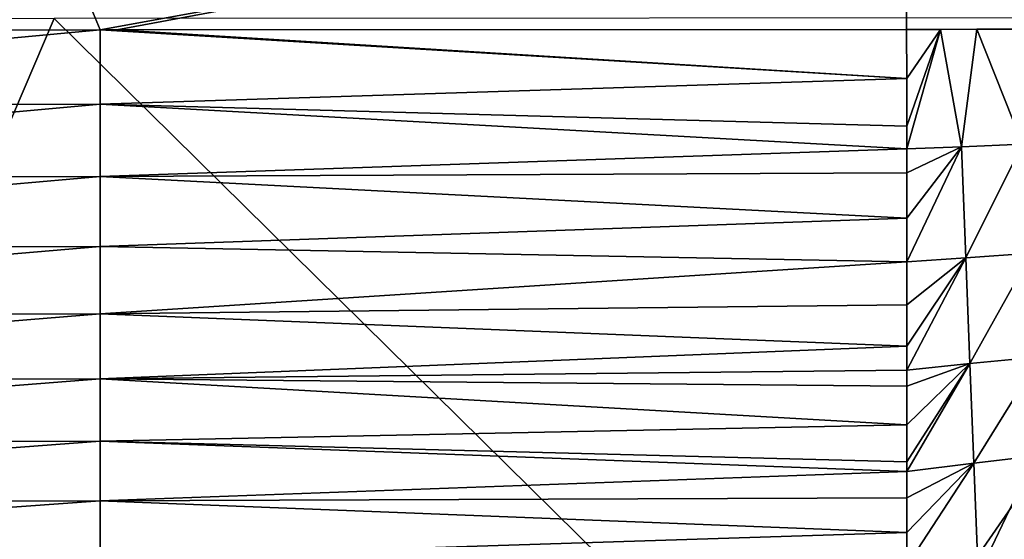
# Model space of a CAD drawing. Header units: metres. Extents: x -105 to 105, y -68 to 103.
# Tile 347 of 416: x 79.54 to 85.96, y 41.59 to 44.98. Entities that reach past the tile are written whole.
import ezdxf

# ---------------------------------------------------------------- set-up
doc = ezdxf.new("R2010")
doc.units = ezdxf.units.M
doc.layers.add('solid_FIT-BATH-150_SW0001_01', color=7, linetype='CONTINUOUS')

msp = doc.modelspace()

# ---------------------------------------------------------------- linework, layer by layer
at = {"layer": 'solid_FIT-BATH-150_SW0001_01'}
for points in [[(87.255447, 45.88916, -19.914732), (87.256821, 44.926781, -19.817616), (85.322731, 45.865215, -20.020727)], [(80.066818, 44.909256, -20.218285), (79.70845, 45.771698, -20.31671), (85.322731, 45.865215, -20.020727)], [(80.17675, 44.909386, -20.212362), (80.066818, 44.909256, -20.218285), (85.322731, 45.865215, -20.020727)], [(80.17675, 44.909386, -20.212362), (85.322731, 45.865215, -20.020727), (85.322731, 44.912197, -19.926907)], [(85.322731, 45.865215, -20.020727), (87.256821, 44.926781, -19.817616), (87.232101, 44.92627, -19.818995)], [(85.322731, 45.865215, -20.020727), (87.232101, 44.92627, -19.818995), (86.823723, 44.91951, -19.841867)], [(85.322731, 45.865215, -20.020727), (86.823723, 44.91951, -19.841867), (86.420326, 44.915333, -19.864613)], [(85.322731, 45.865215, -20.020727), (86.420326, 44.915333, -19.864613), (85.322731, 44.912197, -19.926907)], [(74.727814, 44.900005, -20.496908), (74.094162, 45.665112, -20.593977), (79.70845, 45.771698, -20.31671)], [(75.070442, 44.900757, -20.479559), (74.727814, 44.900005, -20.496908), (79.70845, 45.771698, -20.31671)], [(80.066818, 44.909256, -20.218285), (75.070442, 44.900757, -20.479559), (79.70845, 45.771698, -20.31671)], [(77.545891, 39.778316, 16.452906), (79.768669, 44.983898, 16.469151), (72.013168, 44.980434, 16.395521)], [(77.545891, 39.778316, 16.452906), (85.039665, 39.784367, 16.539719), (79.768669, 44.983898, 16.469151)], [(85.039665, 39.784367, 16.539719), (87.52417, 44.988106, 16.558586), (79.768669, 44.983898, 16.469151)], [(85.039665, 39.784367, 16.539719), (92.533432, 39.791576, 16.643263), (87.52417, 44.988106, 16.558586)], [(80.17675, 44.909386, -20.212362), (85.322731, 44.912197, -19.926907), (85.322823, 44.592186, -19.886858)], [(85.322731, 44.912197, -19.926907), (86.420326, 44.915333, -19.864613), (86.029549, 44.913139, -19.886747)], [(85.322731, 44.912197, -19.926907), (86.029549, 44.913139, -19.886747), (85.543739, 44.91227, -19.914351)], [(85.322823, 44.592186, -19.886858), (85.322731, 44.912197, -19.926907), (85.543739, 44.91227, -19.914351)], [(85.322899, 44.280556, -19.842897), (85.322823, 44.592186, -19.886858), (85.543739, 44.91227, -19.914351)], [(85.322899, 44.280556, -19.842897), (85.543739, 44.91227, -19.914351), (85.322937, 44.133129, -19.820248)], [(85.543739, 44.91227, -19.914351), (85.679634, 44.147038, -19.801828), (85.322937, 44.133129, -19.820248)], [(85.543739, 44.91227, -19.914351), (86.029549, 44.913139, -19.886747), (85.780403, 44.912502, -19.900898)], [(85.543739, 44.91227, -19.914351), (85.780403, 44.912502, -19.900898), (85.679634, 44.147038, -19.801828)], [(85.780403, 44.912502, -19.900898), (86.077812, 44.163918, -19.781158), (85.679634, 44.147038, -19.801828)], [(85.780403, 44.912502, -19.900898), (86.029549, 44.913139, -19.886747), (86.077812, 44.163918, -19.781158)], [(80.066818, 44.909256, -20.218285), (74.727814, 44.900005, -20.496908), (75.070442, 44.900757, -20.479559)], [(74.729065, 44.412037, -20.442823), (74.727814, 44.900005, -20.496908), (80.066818, 44.909256, -20.218285)], [(74.729065, 44.412037, -20.442823), (80.066818, 44.909256, -20.218285), (80.06723, 44.423527, -20.159931)], [(80.17675, 44.909386, -20.212362), (85.322823, 44.592186, -19.886858), (80.066818, 44.909256, -20.218285)], [(80.06723, 44.423527, -20.159931), (80.066818, 44.909256, -20.218285), (85.322823, 44.592186, -19.886858)], [(80.06723, 44.423527, -20.159931), (85.322823, 44.592186, -19.886858), (85.322899, 44.280556, -19.842897)], [(74.729065, 43.939747, -20.379559), (80.06723, 44.423527, -20.159931), (80.06723, 43.952736, -20.091955)], [(74.729065, 43.939747, -20.379559), (74.729065, 44.412037, -20.442823), (80.06723, 44.423527, -20.159931)], [(80.06723, 44.423527, -20.159931), (85.322899, 44.280556, -19.842897), (85.322937, 44.133129, -19.820248)], [(80.06723, 43.952736, -20.091955), (80.06723, 44.423527, -20.159931), (85.322937, 44.133129, -19.820248)], [(85.322968, 43.977329, -19.794922), (85.322937, 44.133129, -19.820248), (85.679634, 44.147038, -19.801828)], [(85.323013, 43.682537, -19.742817), (85.322968, 43.977329, -19.794922), (85.679634, 44.147038, -19.801828)], [(85.323051, 43.396111, -19.686451), (85.323013, 43.682537, -19.742817), (85.679634, 44.147038, -19.801828)], [(85.679634, 44.147038, -19.801828), (85.707939, 43.422474, -19.668764), (85.323051, 43.396111, -19.686451)], [(85.679634, 44.147038, -19.801828), (86.077812, 44.163918, -19.781158), (85.707939, 43.422474, -19.668764)], [(86.077812, 44.163918, -19.781158), (86.135857, 43.453884, -19.64924), (85.707939, 43.422474, -19.668764)], [(80.06723, 43.952736, -20.091955), (85.322937, 44.133129, -19.820248), (85.322968, 43.977329, -19.794922)], [(74.729065, 43.483528, -20.306244), (80.06723, 43.952736, -20.091955), (80.06723, 43.497383, -20.013536)], [(74.729065, 43.483528, -20.306244), (74.729065, 43.939747, -20.379559), (80.06723, 43.952736, -20.091955)], [(80.06723, 43.952736, -20.091955), (85.322968, 43.977329, -19.794922), (85.323013, 43.682537, -19.742817)], [(80.06723, 43.497383, -20.013536), (80.06723, 43.952736, -20.091955), (85.323013, 43.682537, -19.742817)], [(80.06723, 43.497383, -20.013536), (85.323013, 43.682537, -19.742817), (85.323051, 43.396111, -19.686451)], [(74.729065, 43.043758, -20.222076), (80.06723, 43.497383, -20.013536), (80.06723, 43.057968, -19.923872)], [(74.729065, 43.043758, -20.222076), (74.729065, 43.483528, -20.306244), (80.06723, 43.497383, -20.013536)], [(80.06723, 43.057968, -19.923872), (80.06723, 43.497383, -20.013536), (85.323051, 43.396111, -19.686451)], [(85.707939, 43.422474, -19.668764), (86.135857, 43.453884, -19.64924), (85.734818, 42.734261, -19.505302)], [(86.135857, 43.453884, -19.64924), (86.191154, 42.778366, -19.488415), (85.734818, 42.734261, -19.505302)], [(80.06723, 43.057968, -19.923872), (85.323051, 43.396111, -19.686451), (85.323067, 43.117653, -19.625624)], [(85.323067, 43.117653, -19.625624), (85.323051, 43.396111, -19.686451), (85.707939, 43.422474, -19.668764)], [(85.707939, 43.422474, -19.668764), (85.734818, 42.734261, -19.505302), (85.323067, 42.689884, -19.519012)], [(85.323067, 42.84766, -19.560328), (85.707939, 43.422474, -19.668764), (85.323067, 42.689884, -19.519012)], [(85.323067, 42.84766, -19.560328), (85.323067, 43.117653, -19.625624), (85.707939, 43.422474, -19.668764)], [(80.06723, 43.057968, -19.923872), (85.323067, 43.117653, -19.625624), (85.323067, 42.84766, -19.560328)], [(74.729065, 42.620827, -20.126249), (80.06723, 43.057968, -19.923872), (80.06723, 42.63496, -19.822159)], [(74.729065, 42.620827, -20.126249), (74.729065, 43.043758, -20.222076), (80.06723, 43.057968, -19.923872)], [(80.06723, 42.63496, -19.822159), (80.06723, 43.057968, -19.923872), (85.323067, 42.84766, -19.560328)], [(80.06723, 42.63496, -19.822159), (85.323067, 42.84766, -19.560328), (85.323067, 42.689884, -19.519012)], [(85.323067, 42.586651, -19.490631), (85.323067, 42.689884, -19.519012), (85.734818, 42.734261, -19.505302)], [(85.323067, 42.335018, -19.416655), (85.323067, 42.586651, -19.490631), (85.734818, 42.734261, -19.505302)], [(85.323074, 42.092331, -19.338314), (85.323067, 42.335018, -19.416655), (85.734818, 42.734261, -19.505302)], [(85.734818, 42.734261, -19.505302), (85.760323, 42.085583, -19.308361), (85.323074, 42.03067, -19.317228)], [(85.323074, 42.092331, -19.338314), (85.734818, 42.734261, -19.505302), (85.323074, 42.03067, -19.317228)], [(85.734818, 42.734261, -19.505302), (86.191154, 42.778366, -19.488415), (85.760323, 42.085583, -19.308361)], [(86.191154, 42.778366, -19.488415), (86.243698, 42.141285, -19.296259), (85.760323, 42.085583, -19.308361)], [(80.06723, 42.63496, -19.822159), (85.323067, 42.689884, -19.519012), (85.323067, 42.586651, -19.490631)], [(74.729065, 42.214886, -20.01791), (80.06723, 42.63496, -19.822159), (80.06723, 42.228542, -19.707548)], [(74.729065, 42.214886, -20.01791), (74.729065, 42.620827, -20.126249), (80.06723, 42.63496, -19.822159)], [(80.06723, 42.63496, -19.822159), (85.323067, 42.586651, -19.490631), (85.323067, 42.335018, -19.416655)], [(80.06723, 42.228542, -19.707548), (80.06723, 42.63496, -19.822159), (85.323067, 42.335018, -19.416655)], [(80.06723, 42.228542, -19.707548), (85.323067, 42.335018, -19.416655), (85.323074, 42.092331, -19.338314)], [(74.729065, 41.825855, -19.896145), (80.06723, 42.228542, -19.707548), (80.06723, 41.838684, -19.579159)], [(74.729065, 41.825855, -19.896145), (74.729065, 42.214886, -20.01791), (80.06723, 42.228542, -19.707548)], [(80.06723, 42.228542, -19.707548), (85.323074, 42.092331, -19.338314), (85.323074, 42.03067, -19.317228)], [(80.06723, 41.838684, -19.579159), (80.06723, 42.228542, -19.707548), (85.323074, 42.03067, -19.317228)], [(85.760323, 42.085583, -19.308361), (86.243698, 42.141285, -19.296259), (85.784393, 41.478634, -19.074593)], [(86.243698, 42.141285, -19.296259), (86.293343, 41.544281, -19.069286), (85.784393, 41.478634, -19.074593)], [(80.06723, 41.838684, -19.579159), (85.323074, 42.03067, -19.317228), (85.323082, 41.857929, -19.255432)], [(85.323082, 41.857929, -19.255432), (85.323074, 42.03067, -19.317228), (85.760323, 42.085583, -19.308361)], [(85.32309, 41.632336, -19.168253), (85.323082, 41.857929, -19.255432), (85.760323, 42.085583, -19.308361)], [(85.323097, 41.416004, -19.077099), (85.32309, 41.632336, -19.168253), (85.760323, 42.085583, -19.308361)], [(85.760323, 42.085583, -19.308361), (85.784393, 41.478634, -19.074593), (85.323097, 41.416004, -19.077099)], [(74.729065, 41.453648, -19.760042), (80.06723, 41.838684, -19.579159), (80.06723, 41.465347, -19.43611)], [(74.729065, 41.453648, -19.760042), (74.729065, 41.825855, -19.896145), (80.06723, 41.838684, -19.579159)], [(80.06723, 41.838684, -19.579159), (85.323082, 41.857929, -19.255432), (85.32309, 41.632336, -19.168253)], [(80.06723, 41.465347, -19.43611), (80.06723, 41.838684, -19.579159), (85.32309, 41.632336, -19.168253)], [(80.06723, 41.465347, -19.43611), (85.32309, 41.632336, -19.168253), (85.323097, 41.416004, -19.077099)]]:
    msp.add_3dface(points, dxfattribs=at)

doc.saveas('drawing.dxf')
